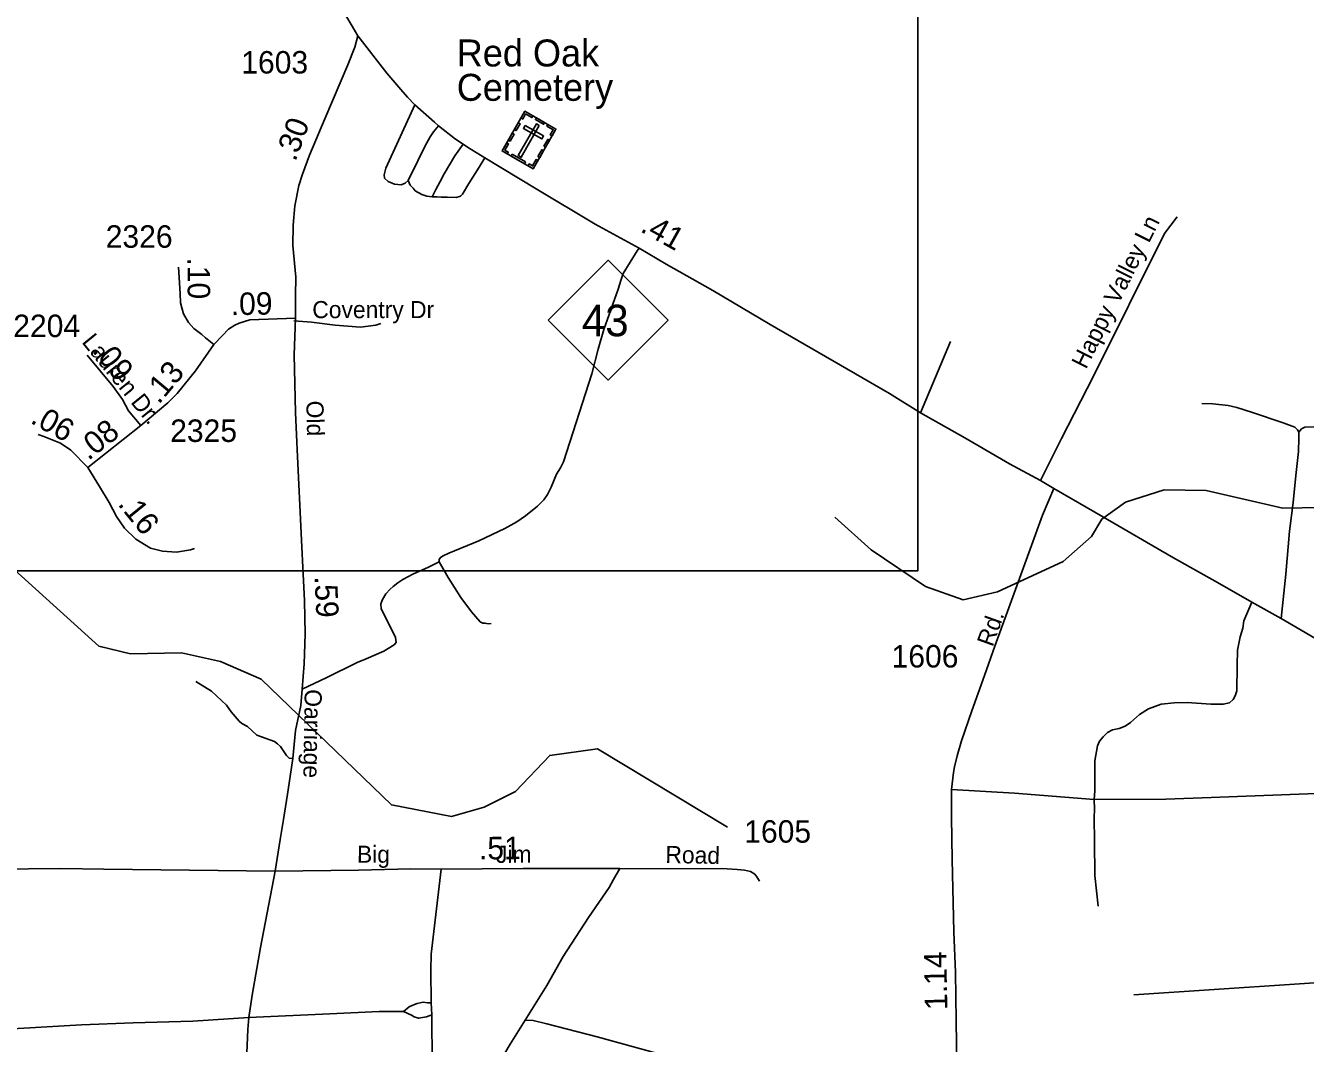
# Model space of a CAD drawing. Extents: x 2220236 to 2384410, y 720751 to 894131.
# Drawn here: x 2322567 to 2329681, y 827382 to 833042 of the extents above; entities that cross this region are included whole.
import ezdxf

# ---------------------------------------------------------------- set-up
doc = ezdxf.new("R2010")
doc.units = 0
for name, color, linetype in [('Exist Cultural Cemetery CELL', 7, 'Continuous'), ('Exist Cultural Cemetery Label', 7, 'Continuous'), ('Exist Hydrographic Misc Water Feature', 7, 'Continuous'), ('Exist Road Non-System Type 51', 7, 'Continuous'), ('Exist Road Non-System Type 51 Label', 7, 'Continuous'), ('Exist Road Primary NC Attributed', 7, 'Continuous'), ('Exist Road Primary NC Service Mileage Hundredths English Label', 7, 'Continuous'), ('Exist Road Primary NC Shield CELL', 7, 'Continuous'), ('Exist Road Primary NC Shield Number Label', 7, 'Continuous'), ('Exist Road Secondary Mileage Hundredths English Label', 7, 'Continuous'), ('Exist Road Secondary Type 51 Attributed', 7, 'Continuous'), ('Exist Road Secondary Type 51 Label', 7, 'Continuous'), ('Exist Road Secondary Type 51 Number Label', 7, 'Continuous'), ('Map Preparation Inset Cut Line', 7, 'Continuous')]:
    doc.layers.add(name, color=color, linetype=linetype)

msp = doc.modelspace()

# ---------------------------------------------------------------- linework, layer by layer
at = {"layer": 'Exist Cultural Cemetery CELL'}
for points in [[(2325342.4, 832565.5), (2325515.2, 832466.6), (2325388.8, 832245.6), (2325216, 832344.4)], [(2325320.9, 832527.9), (2325330.7, 832522.2), (2325346.7, 832550.2), (2325381.9, 832530), (2325387.4, 832539.7), (2325342.4, 832565.5)], [(2325284, 832463.5), (2325305.5, 832501.1), (2325315.4, 832495.4), (2325293.9, 832457.8)], [(2325422.5, 832485.9), (2325406.2, 832495.2), (2325305.6, 832319.1), (2325321.8, 832309.9)], [(2325344, 832486.1), (2325334.7, 832469.9), (2325437, 832411.5), (2325446.2, 832427.7)], [(2325406.7, 832528.7), (2325451.6, 832503), (2325446, 832493.1), (2325401, 832518.8)], [(2325493.7, 832429), (2325483.9, 832434.6), (2325499.9, 832462.5), (2325464.6, 832482.7), (2325470.2, 832492.3), (2325515.2, 832466.6)], [(2325250.7, 832405.1), (2325272.2, 832442.7), (2325282, 832437.1), (2325260.5, 832399.5)], [(2325244.7, 832328), (2325250.4, 832338), (2325231.3, 832348.9), (2325251.4, 832384), (2325241.7, 832389.5), (2325216, 832344.5)], [(2325414.8, 832314), (2325436.3, 832351.6), (2325446.2, 832345.9), (2325424.7, 832308.3)], [(2325447.6, 832371.2), (2325469.1, 832408.8), (2325478.9, 832403.1), (2325457.4, 832365.5)], [(2325271.6, 832325.9), (2325345.2, 832283.7), (2325339.6, 832273.8), (2325265.9, 832316)], [(2325360.1, 832262), (2325365.8, 832272), (2325384.8, 832261.1), (2325404.9, 832296.2), (2325414.6, 832290.6), (2325388.8, 832245.6)]]:
    msp.add_lwpolyline(points, close=True, dxfattribs=at)
at = {"layer": 'Exist Hydrographic Misc Water Feature'}
for points in [[(2327065.9, 830309), (2327267.9, 830127), (2327569.9, 829922.7), (2327778.9, 829849.2), (2327970, 829893.1), (2328335, 830062.3), (2328491.8, 830200), (2328548.8, 830297.5), (2328680.9, 830391.6), (2328896.8, 830459.5), (2329130, 830455.9), (2329555.9, 830358.4), (2329980.9, 830366)], [(2326467.9, 828584.5), (2325746.8, 829021), (2325480.8, 828983.9), (2325290.9, 828782.5), (2325116.8, 828696.6), (2324934.7, 828643.2), (2324600.7, 828708.4), (2323876.9, 829407.3), (2323650.7, 829506.4), (2323433.7, 829553.3), (2323150.8, 829548.2), (2322974.8, 829590.3), (2322327.7, 830174.3), (2321875.7, 830342.9), (2321617.8, 830381.6), (2321300.8, 830378.5), (2321126.7, 830328.7), (2320985.8, 830244.1), (2320936.8, 830150.3), (2320912.6, 830050.8), (2320772.7, 829940), (2320564.6, 829862.6)], [(2332792.9, 826262.1), (2332647.1, 826411.7), (2332452.1, 826774.6), (2332334, 826832.2), (2331893.1, 826794.4), (2331760, 826834.9), (2331675.1, 826992.3), (2331532, 827098), (2331265, 827152.7), (2331147.1, 827220.1), (2330463, 827320.1), (2330336.9, 827420), (2330176, 827702.2), (2330066.9, 827740.5), (2328726.8, 827652.9)]]:
    msp.add_lwpolyline(points, dxfattribs=at)
at = {"layer": 'Exist Road Non-System Type 51'}
for p, q in [((2327708, 831284.4), (2327540.8, 830889.1)), ((2324820.8, 827608.6), (2324825.6, 827540.7))]:
    msp.add_line(p, q, dxfattribs=at)
for points in [[(2324694.1, 832179.5), (2324677.8, 832165.9), (2324654.2, 832156.9), (2324618.6, 832159.1), (2324581.9, 832175.5), (2324561.5, 832193.8), (2324559.5, 832212.2), (2324569.7, 832248.9), (2324731, 832601.6)], [(2324694.1, 832179.5), (2324747.1, 832289.7), (2324787.9, 832373.4), (2324816.4, 832422.3), (2324834.8, 832450.9), (2324862, 832484.4)], [(2324826.6, 832089.8), (2324847, 832130.6), (2324871.5, 832175.5), (2324893.4, 832217.6), (2324953, 832318.3), (2324998.7, 832381.9)], [(2325120.5, 832305.8), (2325089.2, 832253.9), (2325031.2, 832163.2), (2324994.9, 832103.4), (2324985, 832092.5), (2324960.6, 832086.4), (2324912.5, 832087), (2324878, 832088), (2324854.5, 832088.9), (2324826.6, 832089.8)], [(2324826.6, 832089.8), (2324798.1, 832093.8), (2324769.3, 832102.5), (2324733, 832122.4), (2324720.6, 832136.7), (2324704.3, 832155.1), (2324694.1, 832179.5)], [(2328968, 831977.6), (2328898.1, 831884.7), (2328502.5, 831093.1), (2328325.8, 830744.9), (2328208.9, 830512.3)], [(2325976.8, 831804), (2325967.1, 831788.3), (2325888.6, 831662.6), (2325875.2, 831624.5), (2325861.5, 831576.3), (2325782.1, 831351.6), (2325749.3, 831243.2), (2325714.8, 831104.9), (2325592.8, 830725.8), (2325556.9, 830615.7), (2325540.6, 830583.1), (2325518.8, 830547.7), (2325488.9, 830475.6), (2325468.5, 830434.8), (2325448.4, 830404.3), (2325412.8, 830369.9), (2325345.4, 830315.3), (2325297.8, 830282.7), (2325230.3, 830245.9), (2325087, 830176.5), (2324919.9, 830108.8), (2324887.9, 830092.5), (2324874.1, 830084.3), (2324866.2, 830072.2), (2324866.4, 830060.2)], [(2324542.4, 831384.2), (2324514.3, 831375.9), (2324428.7, 831365.5), (2324288.7, 831376.4), (2324155.5, 831392.7), (2324057.6, 831400.8)], [(2329644.7, 830781.4), (2329636.6, 830793.3), (2329622.3, 830809.1), (2329558.1, 830832.5), (2329387.5, 830890.5), (2329299.4, 830917.5), (2329251.3, 830929), (2329167.1, 830938.1), (2329105.2, 830939.4)], [(2329644.7, 830781.4), (2329645, 830747.4), (2329641.9, 830673.5), (2329627.2, 830539.2), (2329612.9, 830389.2), (2329592.6, 830231.1), (2329573.2, 829991), (2329545.9, 829744.8)], [(2330089.9, 830838.1), (2330086.1, 830818.1), (2330076.1, 830814.1), (2330054, 830809.8), (2329870.2, 830809.9), (2329678.4, 830807.8), (2329660.3, 830799.5), (2329644.7, 830781.4)], [(2324866.4, 830060.2), (2324806.8, 830029.5), (2324719.3, 829990.5), (2324663.7, 829962), (2324635.8, 829943.7), (2324610, 829923.4), (2324594.3, 829907.4), (2324569.4, 829881.5), (2324551, 829850.3), (2324542.2, 829827.1), (2324542.9, 829801.3), (2324623.1, 829639.4), (2324627.1, 829610.9), (2324616.3, 829598.6), (2324559.2, 829563.3), (2324459.9, 829521.1), (2324411, 829499.3), (2324241.1, 829416.4), (2324104.4, 829352.3)], [(2324866.4, 830060.2), (2324915.3, 829972.7), (2324986.4, 829861.6), (2325045.3, 829782.2), (2325093.9, 829726.8), (2325107.9, 829718.9), (2325119.9, 829719), (2325138.1, 829715.2), (2325154.1, 829717.4)], [(2329382.9, 829834.9), (2329338.1, 829732.5), (2329333, 829690.8), (2329318.1, 829643.2), (2329303.1, 829568.4), (2329301.8, 829482.7), (2329299.1, 829342.6), (2329290.9, 829315.4), (2329280, 829295), (2329258.3, 829275.9), (2329224.3, 829267.8), (2329155, 829267.8), (2329023.1, 829277.3), (2328951.8, 829275.9), (2328879.7, 829267.8), (2328809, 829243.3), (2328758.7, 829210.6), (2328708.4, 829165.8), (2328678.5, 829145.4), (2328645.9, 829133.1), (2328609.2, 829125), (2328580.7, 829110), (2328556.2, 829086.9), (2328537.2, 829062.4), (2328524.9, 829036.5), (2328510.8, 828953.9), (2328511.3, 828839.3), (2328511.3, 828786.3), (2328507.3, 828738.7)], [(2324052.8, 828966.2), (2324032.5, 828967.6), (2324016.5, 828983.4), (2323983.9, 829033.1), (2323967.8, 829048.8), (2323951.5, 829060.7), (2323853.2, 829095.5), (2323800.8, 829145), (2323768.5, 829160.7), (2323754.4, 829174.5), (2323709.8, 829226.1), (2323683.5, 829263.7), (2323600.7, 829340.9), (2323514.1, 829393.8)], [(2330494.6, 829179.4), (2330500.2, 829125.2), (2330521.1, 829033.4), (2330543.8, 828963.7), (2330564.4, 828909.9), (2330572.8, 828880.1), (2330572.9, 828864.1), (2330575.1, 828848.2), (2330569.2, 828836.1), (2330555.5, 828819.9), (2330549.4, 828815.9), (2330535.5, 828813.7), (2330375.7, 828804), (2330194.1, 828795.5), (2329694.2, 828770.7), (2329156.7, 828748.9), (2328904.9, 828740.2), (2328507.3, 828738.7)], [(2328507.3, 828738.7), (2328064.9, 828773.2), (2327713.4, 828794.4)], [(2328507.3, 828738.7), (2328508.9, 828685.4), (2328507.3, 828636.7), (2328508.6, 828507.4), (2328510, 828315.7), (2328529.6, 828144.4)], [(2323808.2, 827525.8), (2323497.6, 827505.4), (2323165.2, 827497.2), (2322878.4, 827486.3), (2322526.3, 827464.5), (2322405.4, 827457.7), (2322382.2, 827459.1), (2322370, 827470), (2322364.6, 827493.1), (2322371.4, 827533.9), (2322389, 827601.9), (2322390.4, 827661.8), (2322374.8, 827727.1), (2322371.4, 828231.7), (2322371.4, 828271.1), (2322372.5, 828294), (2322384.4, 828312.1), (2322398.2, 828326.3), (2322429.9, 828344.6), (2322510, 828351.4), (2322583.8, 828352.3), (2322763.8, 828354.3), (2323001.6, 828350.8), (2323953.6, 828339.1)], [(2324876.8, 828350.9), (2324822, 827878.5), (2324818.9, 827788.6), (2324820.8, 827608.6)], [(2325869.5, 828355.4), (2325834.9, 828293.3), (2325811.5, 828249), (2325695.3, 828081.9), (2325555.8, 827864.5), (2325465.1, 827703.9), (2325343.7, 827512.3)], [(2324820.8, 827608.6), (2324800.8, 827608.3), (2324776.8, 827612.2), (2324742.9, 827603.8), (2324719.1, 827595.6), (2324699.1, 827585.4), (2324667.4, 827559.1)], [(2324667.4, 827559.1), (2324531.6, 827559.5), (2324257.8, 827546.7), (2323808.2, 827525.8)], [(2324825.6, 827540.7), (2324795.6, 827530.3), (2324751.8, 827521.9), (2324727.9, 827529.7), (2324711.6, 827539.5), (2324667.4, 827559.1)], [(2324825.6, 827540.7), (2324826.4, 827270.9), (2324833.5, 827001), (2324846.6, 826693.3)], [(2325343.7, 827512.3), (2325261.2, 827377.5), (2325123.7, 827146), (2324984.1, 826926.6), (2324846.6, 826693.3)], [(2326344, 827245.2), (2326127.4, 827312.7), (2325744.5, 827418.7), (2325463.8, 827491.6), (2325387.8, 827508.7), (2325343.7, 827512.3)]]:
    msp.add_lwpolyline(points, dxfattribs=at)
at = {"layer": 'Exist Road Primary NC Attributed'}
for points in [[(2324414.7, 832985.4), (2324314.8, 833150.7), (2324196.6, 833338.4), (2324129.3, 833454.7), (2323985.5, 833685.2), (2323885.6, 833856.6), (2323759.2, 834058.6)], [(2328283, 830467.4), (2328208.9, 830512.3), (2328037.1, 830604.2), (2327787.7, 830749.4), (2327540.8, 830889.1), (2327369.4, 830995.6), (2326705.3, 831379.6), (2326387.5, 831568), (2326128.1, 831714.9), (2325976.8, 831804), (2325732.2, 831937.8), (2325404.7, 832133.6), (2325120.5, 832305.8), (2325023.5, 832364.9), (2324998.7, 832381.9), (2324957.2, 832410.2), (2324862, 832484.4), (2324840.1, 832503.9), (2324731, 832601.6), (2324690.6, 832643.2), (2324652.1, 832686.8), (2324575.4, 832777.9), (2324414.7, 832985.4)], [(2333726.5, 827154.7), (2333538.3, 827258.7), (2333213.8, 827464.7), (2333014.9, 827592.2), (2332590.8, 827854.2), (2332099.2, 828171.5), (2331956.5, 828261.3), (2331736.3, 828398.6), (2331556.9, 828519.7), (2331414.1, 828606.7), (2331377.4, 828631.2), (2330667.2, 829067.8), (2330494.6, 829179.4), (2330076.9, 829434.6), (2329545.9, 829744.8), (2329382.9, 829834.9), (2329191.7, 829944.8), (2328934.3, 830089.9), (2328558.2, 830307.8), (2328283, 830467.4)]]:
    msp.add_lwpolyline(points, dxfattribs=at)
at = {"layer": 'Exist Road Primary NC Shield CELL'}
msp.add_lwpolyline([(2325472, 831403.9), (2325805, 831736.9), (2326138, 831403.9), (2325805, 831070.9)], close=True, dxfattribs=at)
at = {"layer": 'Exist Road Secondary Type 51 Attributed'}
for points in [[(2324414.7, 832985.4), (2324396.4, 832922.2), (2324357.7, 832824.3), (2324230.2, 832522.3), (2324144.6, 832320.3), (2324105.8, 832216.3), (2324086.1, 832153), (2324063, 832038.8), (2324053.5, 831932.7), (2324052.1, 831818.4), (2324068.8, 831642.9), (2324067.4, 831540.6), (2324067.4, 831414.1)], [(2323612.8, 831267.7), (2323567.9, 831306), (2323546.6, 831324.5), (2323502.6, 831357.2), (2323472.7, 831389.9), (2323444.2, 831439.6), (2323435.8, 831472.3), (2323428.7, 831499.3), (2323425.8, 831551.9), (2323417.3, 831698.3)], [(2324067.4, 831414.1), (2323813.1, 831405.6), (2323754.8, 831387.1), (2323729.3, 831375.8), (2323695.2, 831353), (2323662.5, 831317.5), (2323612.8, 831267.7)], [(2324067.4, 831414.1), (2324060.3, 831211.8), (2324067.8, 830890.8), (2324073.9, 830724.8), (2324075.9, 830685.4), (2324101.1, 830180.8), (2324110.6, 829991.7), (2324117.4, 829844.8), (2324121.5, 829657.1), (2324114.9, 829492.2), (2324104.4, 829352.3), (2324097.4, 829260.2), (2324067.8, 829121.2), (2324052.8, 828966.2), (2324037.9, 828865.5), (2324022.9, 828768.9), (2324000.5, 828627.5), (2323981.5, 828515.9), (2323953.6, 828339.1)], [(2323207.6, 830818.6), (2323138.8, 830900.3), (2323104.9, 830963.3), (2323053.6, 831035.6), (2322909, 831208.3)], [(2323612.8, 831267.7), (2323511.4, 831122.8), (2323408.8, 830996.8), (2323356.8, 830944.6), (2323207.6, 830818.6)], [(2323207.6, 830818.6), (2322913.6, 830585.2)], [(2322913.6, 830585.2), (2322818.7, 830680.4), (2322761, 830718.9), (2322668.1, 830757.1), (2322636.7, 830767.9)], [(2323505.5, 830133.3), (2323482.8, 830125.8), (2323405.8, 830113.3), (2323328.8, 830118.3), (2323261.7, 830135.7), (2323179.8, 830185.4), (2323117.7, 830247.6), (2323073, 830312.2), (2323030.7, 830389.3), (2322978.6, 830478.7), (2322913.6, 830585.2)], [(2327749.5, 826846.7), (2327739.9, 827509.1), (2327735.9, 827777), (2327727.7, 828002.8), (2327718.2, 828405.4), (2327714.1, 828640.7), (2327713.4, 828711.5), (2327713.4, 828794.4), (2327725.7, 828888.3), (2327731.1, 828919.6), (2327744.7, 828980.8), (2327769.2, 829065.1), (2327826.2, 829231.1), (2327896.9, 829428.3), (2327955.4, 829591.5), (2328032.9, 829803.7), (2328151.1, 830130.1), (2328219.1, 830319.2), (2328283, 830467.4)], [(2323953.6, 828339.1), (2323873.4, 827914.8), (2323827.2, 827649.5), (2323808.2, 827525.8), (2323802, 827459.1), (2323787.1, 827113.6), (2323782.3, 826905.5), (2323781.1, 826699.9), (2323781.6, 826519.2), (2323778.2, 826030.9), (2323769.2, 825764), (2323773, 825602.1), (2323770.1, 825418.9), (2323764.6, 825084.2), (2323765.3, 824949.6), (2323762.5, 824716.3), (2323759.6, 824240.5), (2323759.9, 823986.6)], [(2323953.6, 828339.1), (2324417.8, 828345.9), (2324708.9, 828353.1), (2324876.8, 828350.9), (2325332.6, 828353.8), (2325688.4, 828353.8), (2325869.5, 828355.4), (2326138.2, 828352.6), (2326439.1, 828354.1), (2326522.1, 828348.7), (2326564.1, 828345.2), (2326596.2, 828337.5), (2326620.4, 828323.7), (2326632.1, 828307.8), (2326647.1, 828284.7)]]:
    msp.add_lwpolyline(points, dxfattribs=at)
at = {"layer": 'Map Preparation Inset Cut Line'}
msp.add_lwpolyline([(2319210.4, 838812.8), (2327526.8, 838812.8), (2327526.8, 830010.7), (2319210.4, 830010.7), (2319210.4, 838812.8)], dxfattribs=at)
msp.add_lwpolyline([(2319210.4, 838812.8), (2327526.8, 838812.8), (2327526.8, 830010.7), (2319210.4, 830010.7), (2319210.4, 838812.8)], dxfattribs=at)

# ---------------------------------------------------------------- texts
at = {"layer": 'Exist Cultural Cemetery Label'}
for s, p in [('Red Oak', (2324963.6, 832814.3)), ('Cemetery', (2324963.6, 832623.3))]:
    msp.add_text(s, height=150, dxfattribs=at).set_placement(p)
at = {"layer": 'Exist Road Non-System Type 51 Label'}
msp.add_text('Happy Valley Ln', height=95, rotation=63.45885, dxfattribs=at).set_placement((2328461.3, 831126.8))
msp.add_text('Coventry Dr', height=95, dxfattribs=at).set_placement((2324160.6, 831414.9))
at = {"layer": 'Exist Road Primary NC Service Mileage Hundredths English Label'}
msp.add_text('.41', height=125, rotation=330.87699, dxfattribs=at).set_placement((2325978.5, 831899.4))
at = {"layer": 'Exist Road Primary NC Shield Number Label'}
msp.add_text('43', height=175, dxfattribs=at).set_placement((2325659.1, 831314.2))
at = {"layer": 'Exist Road Secondary Mileage Hundredths English Label'}
for s, rotation, p in [('.30', 69.57905, (2324066.6, 832281.5)), ('.10', 270.37433, (2323466.7, 831752.3)), ('.09', 1.00766, (2323708.4, 831431.1)), ('.09', 309.09822, (2322933.1, 831232.7)), ('.13', 50.27986, (2323307.7, 830931.6)), ('.06', 330.89963, (2322588, 830835.2)), ('.08', 38.45328, (2322916, 830620.1)), ('.16', 309.09822, (2323076.2, 830379.1)), ('.59', 272.64921, (2324173.1, 829978.7)), ('.51', 0.36457, (2325087.5, 828405.3)), ('1.14', 91.12993, (2327691.2, 827569.1))]:
    msp.add_text(s, height=125, rotation=rotation, dxfattribs=at).set_placement(p)
at = {"layer": 'Exist Road Secondary Type 51 Label'}
for s, rotation, p in [('Lauren Dr.', 309.0982, (2322875.6, 831281)), ('Old', 271.35854, (2324127.4, 830955.1)), ('Rd.', 70.21167, (2327942, 829582.9)), ('Oarriage', 269.04943, (2324118.9, 829352.2)), ('Big', 359.85108, (2324408.9, 828386.7)), ('Jim', 0.36457, (2325182.1, 828385.7)), ('Road', 358.84028, (2326122.7, 828385.8))]:
    msp.add_text(s, height=95, rotation=rotation, dxfattribs=at).set_placement(p)
at = {"layer": 'Exist Road Secondary Type 51 Number Label'}
for s, p in [('1603', (2323765.8, 832775)), ('2326', (2323012.4, 831806.3)), ('2204', (2322498.4, 831309.4)), ('2325', (2323370.7, 830726.6)), ('1606', (2327380.7, 829472.3)), ('1605', (2326561.6, 828498.3))]:
    msp.add_text(s, height=125, dxfattribs=at).set_placement(p)

doc.saveas('drawing.dxf')
